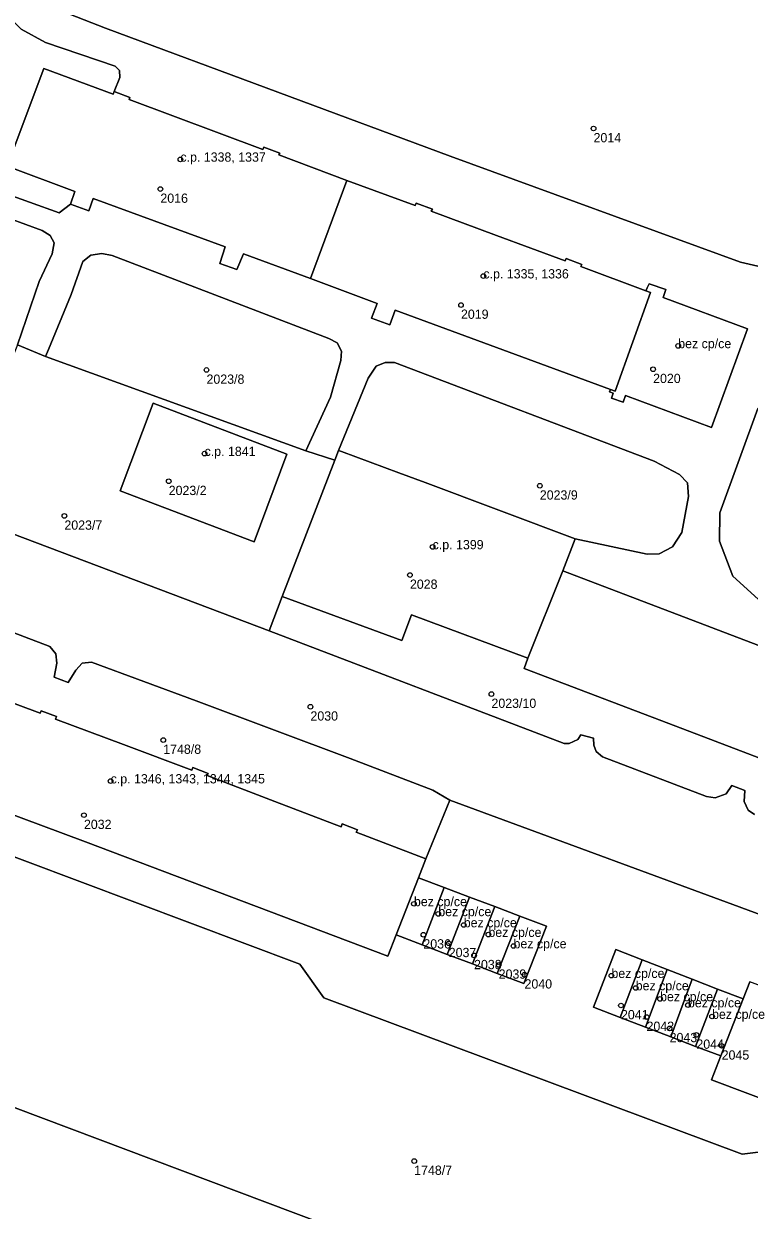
# Model space of a CAD drawing. Extents: x -878211 to -870363, y -1058464 to -1052522.
# Drawn here: x -874721.8 to -874643.5, y -1055566.8 to -1055438.7 of the extents above; entities that cross this region are included whole.
import ezdxf

# ---------------------------------------------------------------- set-up
doc = ezdxf.new("R2010")
doc.units = 0
for name, color, linetype in [('Vrstva 50', 7, 'Continuous'), ('Vrstva 51', 7, 'Continuous'), ('Vrstva 52', 7, 'Continuous')]:
    doc.layers.add(name, color=color, linetype=linetype)

msp = doc.modelspace()

# ---------------------------------------------------------------- linework, layer by layer
at = {"layer": 'Vrstva 50'}
for centre in [(-874660.26, -1055450.00994), (-874704.86, -1055453.33994), (-874707.02, -1055456.53994), (-874672.15, -1055465.93994), (-874674.57, -1055469.05994), (-874651.12, -1055473.46994), (-874702.04, -1055476.06994), (-874653.83, -1055475.98994), (-874702.25, -1055485.09994), (-874706.12, -1055488.07994), (-874666.06, -1055488.56994), (-874717.38, -1055491.81994), (-874677.63, -1055495.16994), (-874680.08, -1055498.19994), (-874671.28, -1055511.04994), (-874690.82, -1055512.41994), (-874706.71, -1055516.00994), (-874712.39, -1055520.43994), (-874715.27, -1055524.11994), (-874679.65, -1055533.68994), (-874677.02, -1055534.76994), (-874674.27, -1055535.96994), (-874678.63, -1055537.01994), (-874671.61, -1055537.00994), (-874675.89, -1055537.94994), (-874668.9, -1055538.23994), (-874673.16, -1055539.24994), (-874670.5, -1055540.27994), (-874667.71, -1055541.33994), (-874658.33, -1055541.43994), (-874655.71, -1055542.76994), (-874657.3, -1055544.65994), (-874653.08, -1055543.94994), (-874650.07, -1055544.60994), (-874654.54, -1055545.90994), (-874647.47, -1055545.84994), (-874652.05, -1055547.12994), (-874649.16, -1055547.83994), (-874646.43, -1055549.00994), (-874679.62, -1055561.44994)]:
    msp.add_circle(centre, 0.25, dxfattribs=at)
at = {"layer": 'Vrstva 51'}
for points in [[(-874712.01, -1055446.03), (-874711.4, -1055444.5), (-874711.43, -1055443.76), (-874711.91, -1055443.27), (-874719.42, -1055440.72), (-874722.05, -1055439.28), (-874723.71, -1055437.63), (-874726.87, -1055433.26), (-874735.86, -1055435.15), (-874742.14, -1055437.1), (-874742.64, -1055437.69), (-874742.53, -1055438.57), (-874733.82, -1055452), (-874732.82, -1055453.21), (-874731.73, -1055453.99), (-874724.39, -1055456.79), (-874717.93, -1055459.11), (-874716.71, -1055458.19), (-874716.25, -1055456.81), (-874723.57, -1055454.09), (-874719.59, -1055443.53), (-874712.13, -1055446.3)], [(-874690.81, -1055466.2), (-874686.88, -1055455.61), (-874694.23, -1055452.84), (-874694.14, -1055452.66), (-874695.85, -1055452.02), (-874695.97, -1055452.29), (-874710.38, -1055446.89), (-874710.3, -1055446.67), (-874712.01, -1055446.03), (-874712.13, -1055446.3), (-874719.59, -1055443.53), (-874723.57, -1055454.09), (-874716.25, -1055456.81), (-874716.71, -1055458.19), (-874714.76, -1055458.88), (-874714.27, -1055457.55), (-874700.04, -1055462.79), (-874700.6, -1055464.56), (-874698.75, -1055465.21), (-874698.04, -1055463.54)], [(-874658.44, -1055478.16), (-874657.94, -1055478.34), (-874654.11, -1055467.72), (-874654.61, -1055467.53), (-874661.63, -1055464.91), (-874661.51, -1055464.67), (-874663.2, -1055464.04), (-874663.34, -1055464.3), (-874670.73, -1055461.57), (-874677.78, -1055458.94), (-874677.66, -1055458.7), (-874679.4, -1055458.08), (-874679.5, -1055458.33), (-874686.88, -1055455.61), (-874690.81, -1055466.2), (-874683.63, -1055468.88), (-874684.23, -1055470.49), (-874682.24, -1055471.2), (-874681.68, -1055469.6)], [(-874691.3, -1055484.79), (-874688.66, -1055478.99), (-874687.54, -1055475.03), (-874687.46, -1055474.04), (-874687.92, -1055473.15), (-874688.84, -1055472.68), (-874712.24, -1055463.71), (-874713.33, -1055463.51), (-874714.54, -1055463.67), (-874715.4, -1055464.36), (-874716.65, -1055467.91), (-874719.1, -1055473.86), (-874719.42, -1055474.6)], [(-874647.54, -1055482.29), (-874643.65, -1055471.62), (-874652.73, -1055468.23), (-874652.46, -1055467.4), (-874654.27, -1055466.77), (-874654.47, -1055467.21), (-874654.61, -1055467.53), (-874654.11, -1055467.72), (-874657.94, -1055478.34), (-874658.44, -1055478.16), (-874658.55, -1055478.44), (-874658.14, -1055478.56), (-874658.34, -1055479.1), (-874657.06, -1055479.54), (-874656.82, -1055478.84)], [(-874695.29, -1055504.22), (-874693.88, -1055500.51), (-874688.19, -1055485.81), (-874691.3, -1055484.79), (-874719.42, -1055474.6), (-874722.43, -1055473.36), (-874729.63, -1055491.24)], [(-874624.12, -1055476.19), (-874631.58, -1055473.98), (-874634.58, -1055474.29), (-874637.74, -1055475.59), (-874640.68, -1055477.81), (-874642.51, -1055480.23), (-874646.62, -1055491.49), (-874646.66, -1055494.54), (-874645.24, -1055498.31), (-874642.5, -1055500.79), (-874625.34, -1055507.46), (-874599.56, -1055517.26), (-874597.05, -1055517.69), (-874593.58, -1055517.35), (-874591.67, -1055516.54), (-874590.02, -1055515.36), (-874585.84, -1055492.73), (-874587.63, -1055490.68), (-874589.59, -1055489.42)], [(-874662.23, -1055494.28), (-874654.46, -1055495.96), (-874653.17, -1055495.9), (-874651.73, -1055495.16), (-874650.73, -1055493.62), (-874650, -1055489.73), (-874650.12, -1055488.24), (-874650.97, -1055487.34), (-874653.73, -1055485.92), (-874681.74, -1055475.27), (-874682.75, -1055475.26), (-874683.72, -1055475.67), (-874684.59, -1055476.94), (-874687.78, -1055484.75), (-874687.45, -1055484.87), (-874681.28, -1055487.17), (-874678.44, -1055488.23)], [(-874696.89, -1055494.62), (-874693.37, -1055485.14), (-874707.8, -1055479.66), (-874711.36, -1055489.1)], [(-874696.89, -1055494.62), (-874711.36, -1055489.1), (-874707.8, -1055479.66), (-874693.37, -1055485.14)], [(-874687.78, -1055484.75), (-874688.19, -1055485.81), (-874693.88, -1055500.51), (-874680.97, -1055505.28), (-874679.92, -1055502.48), (-874667.34, -1055507.19), (-874663.56, -1055497.74), (-874662.23, -1055494.28), (-874678.44, -1055488.23), (-874681.28, -1055487.17), (-874687.45, -1055484.87)], [(-874602.54, -1055533.15), (-874598.33, -1055522.58), (-874614.67, -1055516.39), (-874663.56, -1055497.74), (-874667.34, -1055507.19), (-874667.76, -1055508.3), (-874651.38, -1055514.53), (-874635.16, -1055520.71), (-874618.82, -1055526.95)], [(-874676.37, -1055531.93), (-874679.14, -1055530.89), (-874681.56, -1055537.04), (-874678.75, -1055538.11)], [(-874676.05, -1055539.14), (-874673.64, -1055532.97), (-874676.37, -1055531.93), (-874678.75, -1055538.11)], [(-874673.33, -1055540.17), (-874670.93, -1055533.99), (-874673.64, -1055532.97), (-874676.05, -1055539.14)], [(-874670.66, -1055541.19), (-874668.21, -1055535.01), (-874670.93, -1055533.99), (-874673.33, -1055540.17)], [(-874670.66, -1055541.19), (-874667.77, -1055542.29), (-874665.35, -1055536.09), (-874668.21, -1055535.01)], [(-874657.4, -1055545.94), (-874655, -1055539.74), (-874657.86, -1055538.63), (-874660.28, -1055544.84)], [(-874654.66, -1055546.99), (-874652.31, -1055540.78), (-874655, -1055539.74), (-874657.4, -1055545.94)], [(-874651.93, -1055548.04), (-874649.6, -1055541.83), (-874652.31, -1055540.78), (-874654.66, -1055546.99)], [(-874649.25, -1055549.07), (-874646.88, -1055542.88), (-874649.6, -1055541.83), (-874651.93, -1055548.04)], [(-874614.7, -1055565.02), (-874610.6, -1055554.49), (-874643.39, -1055542.1), (-874644.11, -1055543.95), (-874646.52, -1055550.11), (-874647.52, -1055552.69)], [(-874646.52, -1055550.11), (-874644.11, -1055543.95), (-874646.88, -1055542.88), (-874649.25, -1055549.07)]]:
    msp.add_lwpolyline(points, close=True, dxfattribs=at)
for points in [[(-874718.37, -1055437.06), (-874712.96, -1055439.19), (-874675.75, -1055452.99), (-874644.41, -1055464.43), (-874640.65, -1055465.29), (-874636.83, -1055465.31), (-874618.65, -1055472.43), (-874615.9, -1055475.45), (-874592.29, -1055484.56), (-874590.44, -1055484.72), (-874588.09, -1055484.48), (-874585.34, -1055483.45), (-874583.9, -1055482.52), (-874579.11, -1055457.15), (-874579.03, -1055453.97), (-874580.2, -1055451.34), (-874582.36, -1055449.17), (-874585.12, -1055447.87), (-874617.37, -1055441.86), (-874655.01, -1055434.81)], [(-874640.65, -1055465.29), (-874644.41, -1055464.43), (-874675.75, -1055452.99), (-874712.96, -1055439.19), (-874718.37, -1055437.06)], [(-874722.05, -1055439.28), (-874719.42, -1055440.72), (-874711.91, -1055443.27), (-874711.43, -1055443.76), (-874711.4, -1055444.5), (-874712.01, -1055446.03), (-874710.3, -1055446.67), (-874710.38, -1055446.89), (-874695.97, -1055452.29), (-874695.85, -1055452.02), (-874694.14, -1055452.66), (-874694.23, -1055452.84), (-874686.88, -1055455.61), (-874679.5, -1055458.33), (-874679.4, -1055458.08)], [(-874679.4, -1055458.08), (-874677.66, -1055458.7), (-874677.78, -1055458.94), (-874670.73, -1055461.57), (-874663.34, -1055464.3), (-874663.2, -1055464.04), (-874661.51, -1055464.67), (-874661.63, -1055464.91), (-874654.61, -1055467.53), (-874654.47, -1055467.21), (-874654.27, -1055466.77), (-874652.46, -1055467.4), (-874652.73, -1055468.23), (-874643.65, -1055471.62), (-874647.54, -1055482.29), (-874656.82, -1055478.84), (-874657.06, -1055479.54), (-874658.34, -1055479.1), (-874658.14, -1055478.56), (-874658.55, -1055478.44), (-874658.44, -1055478.16), (-874681.68, -1055469.6), (-874682.24, -1055471.2), (-874684.23, -1055470.49), (-874683.63, -1055468.88), (-874690.81, -1055466.2), (-874698.04, -1055463.54), (-874698.75, -1055465.21), (-874700.6, -1055464.56), (-874700.04, -1055462.79), (-874714.27, -1055457.55), (-874714.76, -1055458.88), (-874716.71, -1055458.19), (-874717.93, -1055459.11), (-874724.39, -1055456.79)], [(-874725.12, -1055459.07), (-874719.79, -1055461), (-874718.9, -1055461.54), (-874718.47, -1055462.34), (-874718.71, -1055463.52), (-874720.09, -1055466.52), (-874722.43, -1055473.36), (-874719.42, -1055474.6), (-874719.1, -1055473.86), (-874716.65, -1055467.91), (-874715.4, -1055464.36), (-874714.54, -1055463.67), (-874713.33, -1055463.51), (-874712.24, -1055463.71), (-874688.84, -1055472.68), (-874687.92, -1055473.15), (-874687.46, -1055474.04), (-874687.54, -1055475.03), (-874688.66, -1055478.99), (-874691.3, -1055484.79), (-874688.19, -1055485.81), (-874687.78, -1055484.75), (-874684.59, -1055476.94), (-874683.72, -1055475.67), (-874682.75, -1055475.26), (-874681.74, -1055475.27), (-874653.73, -1055485.92), (-874650.97, -1055487.34), (-874650.12, -1055488.24), (-874650, -1055489.73), (-874650.73, -1055493.62), (-874651.73, -1055495.16), (-874653.17, -1055495.9), (-874654.46, -1055495.96), (-874662.23, -1055494.28), (-874663.56, -1055497.74), (-874614.67, -1055516.39)], [(-874722.43, -1055473.36), (-874720.09, -1055466.52), (-874718.71, -1055463.52), (-874718.47, -1055462.34), (-874718.9, -1055461.54), (-874719.79, -1055461), (-874725.12, -1055459.07)], [(-874642.5, -1055500.79), (-874645.24, -1055498.31), (-874646.66, -1055494.54), (-874646.62, -1055491.49), (-874642.51, -1055480.23)], [(-874643.93, -1055521.45), (-874645.35, -1055520.91), (-874645.95, -1055521.81), (-874647.14, -1055522.25), (-874648.05, -1055522.1), (-874659.3, -1055517.83), (-874659.96, -1055517.24), (-874660.24, -1055516.58), (-874660.25, -1055515.79), (-874661.64, -1055515.44), (-874661.96, -1055515.95), (-874662.88, -1055516.37), (-874663.44, -1055516.37), (-874695.29, -1055504.22), (-874729.63, -1055491.24), (-874741.37, -1055486.85), (-874742.09, -1055486.38), (-874742.43, -1055485.74), (-874742.5, -1055484.94), (-874741.81, -1055483.14)], [(-874635.16, -1055520.71), (-874651.38, -1055514.53), (-874667.76, -1055508.3), (-874667.34, -1055507.19), (-874679.92, -1055502.48), (-874680.97, -1055505.28), (-874693.88, -1055500.51), (-874695.29, -1055504.22), (-874663.44, -1055516.37), (-874662.88, -1055516.37), (-874661.96, -1055515.95), (-874661.64, -1055515.44), (-874660.25, -1055515.79), (-874660.24, -1055516.58), (-874659.96, -1055517.24), (-874659.3, -1055517.83), (-874648.05, -1055522.1), (-874647.14, -1055522.25), (-874645.95, -1055521.81), (-874645.35, -1055520.91), (-874643.93, -1055521.45), (-874644.01, -1055522.64), (-874643.57, -1055523.58), (-874642.87, -1055524.06)], [(-874729.92, -1055501.75), (-874718.96, -1055505.91), (-874718.31, -1055506.69), (-874718.19, -1055507.71), (-874718.5, -1055509.23), (-874716.99, -1055509.79), (-874716.15, -1055508.46), (-874715.45, -1055507.72), (-874714.44, -1055507.59), (-874703.16, -1055511.79), (-874686.54, -1055518.01), (-874677.61, -1055521.42), (-874675.79, -1055522.51), (-874640.85, -1055535.39)], [(-874727.27, -1055510.4), (-874720, -1055513.11), (-874719.88, -1055512.84), (-874718.24, -1055513.47), (-874718.33, -1055513.77), (-874710.99, -1055516.49), (-874703.64, -1055519.26), (-874703.53, -1055518.97), (-874701.86, -1055519.62), (-874701.96, -1055519.84), (-874694.67, -1055522.66), (-874687.51, -1055525.37), (-874687.4, -1055525.06), (-874685.75, -1055525.71), (-874685.87, -1055525.94), (-874678.35, -1055528.83), (-874675.79, -1055522.51), (-874677.61, -1055521.42), (-874686.54, -1055518.01), (-874703.16, -1055511.79), (-874714.44, -1055507.59), (-874715.45, -1055507.72), (-874716.15, -1055508.46), (-874716.99, -1055509.79), (-874718.5, -1055509.23), (-874718.19, -1055507.71), (-874718.31, -1055506.69), (-874718.96, -1055505.91), (-874729.92, -1055501.75)], [(-874731.43, -1055520.9), (-874715.1, -1055527.01), (-874682.47, -1055539.34), (-874681.56, -1055537.04), (-874679.14, -1055530.89), (-874678.35, -1055528.83), (-874685.87, -1055525.94), (-874685.75, -1055525.71), (-874687.4, -1055525.06), (-874687.51, -1055525.37), (-874694.67, -1055522.66), (-874701.96, -1055519.84), (-874701.86, -1055519.62), (-874703.53, -1055518.97), (-874703.64, -1055519.26), (-874710.99, -1055516.49), (-874718.33, -1055513.77), (-874718.24, -1055513.47), (-874719.88, -1055512.84), (-874720, -1055513.11), (-874727.27, -1055510.4)], [(-874745.43, -1055520.12), (-874691.96, -1055540.21), (-874689.36, -1055543.85), (-874644.21, -1055560.72), (-874639.86, -1055560.15), (-874612.24, -1055570.61)], [(-874738.01, -1055549.94), (-874659.32, -1055579.55), (-874580.05, -1055609.64), (-874573.54, -1055619.74), (-874564.87, -1055591.74), (-874565.56, -1055590.03), (-874566.1, -1055589.24), (-874568.64, -1055587.22), (-874571.49, -1055586.09), (-874580.98, -1055582.52), (-874582.02, -1055582.45), (-874582.65, -1055582.8), (-874584.32, -1055582.11), (-874584.82, -1055581.04), (-874597.48, -1055576.26), (-874598.52, -1055576.68), (-874600.35, -1055575.81), (-874600.82, -1055575.01), (-874612.24, -1055570.61), (-874639.86, -1055560.15), (-874644.21, -1055560.72), (-874689.36, -1055543.85), (-874691.96, -1055540.21), (-874745.43, -1055520.12)], [(-874640.85, -1055535.39), (-874675.79, -1055522.51), (-874678.35, -1055528.83), (-874679.14, -1055530.89), (-874676.37, -1055531.93), (-874673.64, -1055532.97), (-874670.93, -1055533.99), (-874668.21, -1055535.01), (-874665.35, -1055536.09), (-874667.77, -1055542.29), (-874670.66, -1055541.19), (-874673.33, -1055540.17), (-874676.05, -1055539.14), (-874678.75, -1055538.11), (-874681.56, -1055537.04), (-874682.47, -1055539.34), (-874715.1, -1055527.01), (-874731.43, -1055520.9)], [(-874642.87, -1055524.06), (-874643.57, -1055523.58), (-874644.01, -1055522.64), (-874643.93, -1055521.45)], [(-874614.7, -1055565.02), (-874647.52, -1055552.69), (-874646.52, -1055550.11), (-874649.25, -1055549.07), (-874651.93, -1055548.04), (-874654.66, -1055546.99), (-874657.4, -1055545.94), (-874660.28, -1055544.84), (-874657.86, -1055538.63), (-874655, -1055539.74), (-874652.31, -1055540.78), (-874649.6, -1055541.83), (-874646.88, -1055542.88), (-874644.11, -1055543.95), (-874643.39, -1055542.1)], [(-874659.32, -1055579.55), (-874738.01, -1055549.94)]]:
    msp.add_lwpolyline(points, dxfattribs=at)
at = {"layer": 'Vrstva 52'}
for points in [[(-874695.97, -1055452.29), (-874710.38, -1055446.89), (-874710.3, -1055446.67), (-874712.01, -1055446.03), (-874712.13, -1055446.3), (-874719.59, -1055443.53), (-874723.57, -1055454.09), (-874716.25, -1055456.81), (-874716.71, -1055458.19), (-874714.76, -1055458.88), (-874714.27, -1055457.55), (-874700.04, -1055462.79), (-874700.6, -1055464.56), (-874698.75, -1055465.21), (-874698.04, -1055463.54), (-874690.81, -1055466.2), (-874686.88, -1055455.61), (-874694.23, -1055452.84), (-874694.14, -1055452.66), (-874695.85, -1055452.02)], [(-874681.68, -1055469.6), (-874658.44, -1055478.16), (-874657.94, -1055478.34), (-874654.11, -1055467.72), (-874654.61, -1055467.53), (-874661.63, -1055464.91), (-874661.51, -1055464.67), (-874663.2, -1055464.04), (-874663.34, -1055464.3), (-874670.73, -1055461.57), (-874677.78, -1055458.94), (-874677.66, -1055458.7), (-874679.4, -1055458.08), (-874679.5, -1055458.33), (-874686.88, -1055455.61), (-874690.81, -1055466.2), (-874683.63, -1055468.88), (-874684.23, -1055470.49), (-874682.24, -1055471.2)], [(-874658.44, -1055478.16), (-874658.55, -1055478.44), (-874658.14, -1055478.56), (-874658.34, -1055479.1), (-874657.06, -1055479.54), (-874656.82, -1055478.84), (-874647.54, -1055482.29), (-874643.65, -1055471.62), (-874652.73, -1055468.23), (-874652.46, -1055467.4), (-874654.27, -1055466.77), (-874654.47, -1055467.21), (-874654.61, -1055467.53), (-874654.11, -1055467.72), (-874657.94, -1055478.34)], [(-874711.36, -1055489.1), (-874696.89, -1055494.62), (-874693.37, -1055485.14), (-874707.8, -1055479.66)], [(-874688.19, -1055485.81), (-874693.88, -1055500.51), (-874680.97, -1055505.28), (-874679.92, -1055502.48), (-874667.34, -1055507.19), (-874663.56, -1055497.74), (-874662.23, -1055494.28), (-874678.44, -1055488.23), (-874681.28, -1055487.17), (-874687.45, -1055484.87), (-874687.78, -1055484.75)], [(-874614.67, -1055516.39), (-874663.56, -1055497.74), (-874667.34, -1055507.19), (-874667.76, -1055508.3), (-874651.38, -1055514.53), (-874635.16, -1055520.71), (-874618.82, -1055526.95), (-874602.54, -1055533.15), (-874598.33, -1055522.58)], [(-874679.14, -1055530.89), (-874681.56, -1055537.04), (-874678.75, -1055538.11), (-874676.37, -1055531.93)], [(-874676.37, -1055531.93), (-874678.75, -1055538.11), (-874676.05, -1055539.14), (-874673.64, -1055532.97)], [(-874673.64, -1055532.97), (-874676.05, -1055539.14), (-874673.33, -1055540.17), (-874670.93, -1055533.99)], [(-874670.93, -1055533.99), (-874673.33, -1055540.17), (-874670.66, -1055541.19), (-874668.21, -1055535.01)], [(-874668.21, -1055535.01), (-874670.66, -1055541.19), (-874667.77, -1055542.29), (-874665.35, -1055536.09)], [(-874657.86, -1055538.63), (-874660.28, -1055544.84), (-874657.4, -1055545.94), (-874655, -1055539.74)], [(-874655, -1055539.74), (-874657.4, -1055545.94), (-874654.66, -1055546.99), (-874652.31, -1055540.78)], [(-874652.31, -1055540.78), (-874654.66, -1055546.99), (-874651.93, -1055548.04), (-874649.6, -1055541.83)], [(-874649.6, -1055541.83), (-874651.93, -1055548.04), (-874649.25, -1055549.07), (-874646.88, -1055542.88)], [(-874610.6, -1055554.49), (-874643.39, -1055542.1), (-874644.11, -1055543.95), (-874646.52, -1055550.11), (-874647.52, -1055552.69), (-874614.7, -1055565.02)], [(-874646.88, -1055542.88), (-874649.25, -1055549.07), (-874646.52, -1055550.11), (-874644.11, -1055543.95)]]:
    msp.add_lwpolyline(points, close=True, dxfattribs=at)
msp.add_lwpolyline([(-874731.43, -1055520.9), (-874715.1, -1055527.01), (-874682.47, -1055539.34), (-874681.56, -1055537.04), (-874679.14, -1055530.89), (-874678.35, -1055528.83), (-874685.87, -1055525.94), (-874685.75, -1055525.71), (-874687.4, -1055525.06), (-874687.51, -1055525.37), (-874694.67, -1055522.66), (-874701.96, -1055519.84), (-874701.86, -1055519.62), (-874703.53, -1055518.97), (-874703.64, -1055519.26), (-874710.99, -1055516.49), (-874718.33, -1055513.77), (-874718.24, -1055513.47), (-874719.88, -1055512.84), (-874720, -1055513.11), (-874727.27, -1055510.4)], dxfattribs=at)

# ---------------------------------------------------------------- texts
at = {"layer": 'Vrstva 50'}
for s, p in [('2014', (-874660.26, -1055451.499)), ('c.p. 1338, 1337', (-874704.86, -1055453.59)), ('2016', (-874707.02, -1055458.029)), ('c.p. 1335, 1336', (-874672.15, -1055466.19)), ('2019', (-874674.57, -1055470.549)), ('bez cp/ce', (-874651.12, -1055473.72)), ('2023/8', (-874702.04, -1055477.559)), ('2020', (-874653.83, -1055477.479)), ('c.p. 1841', (-874702.25, -1055485.35)), ('2023/2', (-874706.12, -1055489.569)), ('2023/9', (-874666.06, -1055490.059)), ('2023/7', (-874717.38, -1055493.309)), ('c.p. 1399', (-874677.63, -1055495.419)), ('2028', (-874680.08, -1055499.689)), ('2023/10', (-874671.28, -1055512.539)), ('2030', (-874690.82, -1055513.909)), ('1748/8', (-874706.71, -1055517.499)), ('c.p. 1346, 1343, 1344, 1345', (-874712.39, -1055520.69)), ('2032', (-874715.27, -1055525.609)), ('bez cp/ce', (-874679.65, -1055533.94)), ('bez cp/ce', (-874677.02, -1055535.02)), ('bez cp/ce', (-874674.27, -1055536.22)), ('bez cp/ce', (-874671.61, -1055537.26)), ('2036', (-874678.63, -1055538.509)), ('bez cp/ce', (-874668.9, -1055538.49)), ('2037', (-874675.89, -1055539.439)), ('2038', (-874673.16, -1055540.739)), ('2039', (-874670.5, -1055541.769)), ('bez cp/ce', (-874658.33, -1055541.69)), ('2040', (-874667.71, -1055542.829)), ('bez cp/ce', (-874655.71, -1055543.02)), ('bez cp/ce', (-874653.08, -1055544.2)), ('bez cp/ce', (-874650.07, -1055544.86)), ('2041', (-874657.3, -1055546.149)), ('bez cp/ce', (-874647.47, -1055546.1)), ('2042', (-874654.54, -1055547.399)), ('2043', (-874652.05, -1055548.619)), ('2044', (-874649.16, -1055549.329)), ('2045', (-874646.43, -1055550.499)), ('1748/7', (-874679.62, -1055562.939))]:
    msp.add_text(s, height=0.999996, dxfattribs=at).set_placement(p)

doc.saveas('drawing.dxf')
